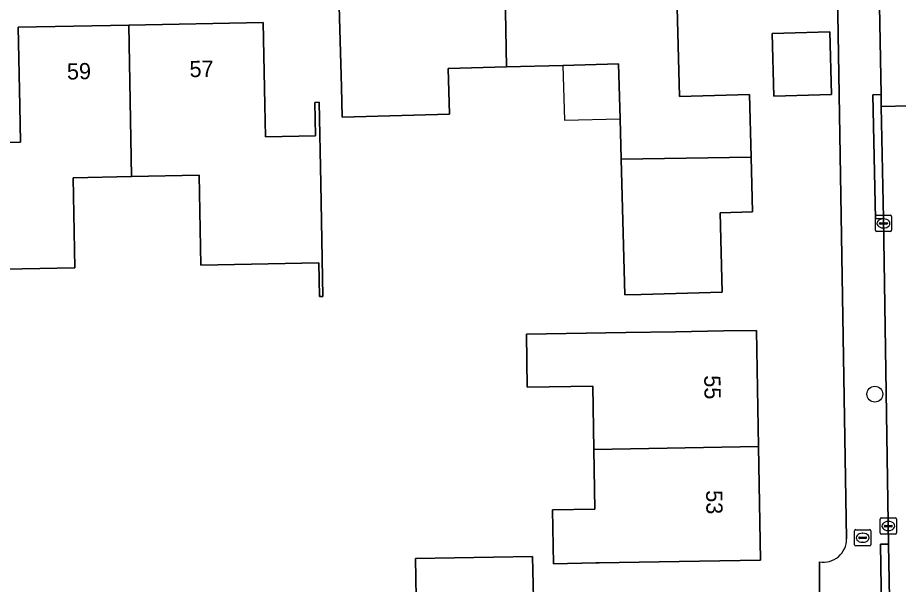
# Model space of a CAD drawing. Extents: x 157320 to 158835, y 386650 to 388491.
# Drawn here: x 157943.3 to 157997.6, y 387763.8 to 387798.7 of the extents above; entities that cross this region are included whole.
import ezdxf

# ---------------------------------------------------------------- set-up
doc = ezdxf.new("R2010")
doc.units = 0
for name, color, linetype in [('IMGEO_Boom', 7, 'Continuous'), ('IMGEO_Brandkraan', 7, 'Continuous'), ('IMGEO_Erf', 7, 'Continuous'), ('IMGEO_Kolk', 7, 'Continuous'), ('IMGEO_Muur', 7, 'Continuous'), ('IMGEO_Pand', 7, 'Continuous'), ('IMGEO_Pand_nummerreeks', 7, 'Continuous'), ('IMGEO_Pand_overbouw', 7, 'Continuous'), ('IMGEO_Rijbaan_lokaal_open', 7, 'Continuous'), ('IMGEO_Voetpad_open', 7, 'Continuous')]:
    doc.layers.add(name, color=color, linetype=linetype)

msp = doc.modelspace()

# ---------------------------------------------------------------- linework, layer by layer
at = {"layer": 'IMGEO_Boom'}
msp.add_circle((157996.124, 387775.476), 0.489, dxfattribs=at)
at = {"layer": 'IMGEO_Brandkraan'}
for p, q in [((157994.872, 387766.196), (157994.872, 387767.048)), ((157994.947, 387767.122), (157995.799, 387767.122)), ((157995.36, 387766.902), (157995.385, 387766.902)), ((157995.873, 387767.048), (157995.873, 387766.196)), ((157995.131, 387766.616), (157995.131, 387766.628)), ((157995.569, 387766.579), (157995.171, 387766.579)), ((157995.174, 387766.665), (157995.572, 387766.665)), ((157995.383, 387766.342), (157995.358, 387766.342)), ((157995.615, 387766.628), (157995.615, 387766.616)), ((157995.799, 387766.122), (157994.947, 387766.122))]:
    msp.add_line(p, q, dxfattribs=at)
for points in [[(157994.872, 387766.196), (157994.872, 387767.048)], [(157994.947, 387767.122), (157995.799, 387767.122)], [(157995.873, 387767.048), (157995.873, 387766.196)], [(157995.799, 387766.122), (157994.947, 387766.122)]]:
    msp.add_lwpolyline(points, dxfattribs=at)
for centre, radius, start, end in [((157994.949, 387767.046), 0.0765, 91.552, 178.448), ((157994.949, 387767.046), 0.0765, 91.552, 178.448), ((157995.797, 387767.046), 0.0765, 1.552, 88.448), ((157995.797, 387767.046), 0.0765, 1.552, 88.448), ((157995.171, 387766.625), 0.0403, 85.8775, 175.7526), ((157995.168, 387766.615), 0.0366, 178.938, 274.7102), ((157995.572, 387766.622), 0.043, 264.8664, 352.4533), ((157995.576, 387766.627), 0.0386, 1.7309, 96.639), ((157994.949, 387766.198), 0.0765, 181.552, 268.448), ((157994.949, 387766.198), 0.0765, 181.552, 268.448), ((157995.797, 387766.198), 0.0765, 271.552, 358.448), ((157995.797, 387766.198), 0.0765, 271.552, 358.448)]:
    msp.add_arc(centre, radius, start, end, dxfattribs=at)
for centre, major_axis, ratio, start_param, end_param in [((157995.359, 387766.622), (-0.387, 0.002), 0.722429, 4.712389, 7.853982), ((157995.384, 387766.622), (-0.39, 0.002), 0.717154, 1.570796, 4.712389)]:
    msp.add_ellipse(centre, major_axis=major_axis, ratio=ratio, start_param=start_param, end_param=end_param, dxfattribs=at)
at = {"layer": 'IMGEO_Erf'}
for points in [[(157994.378, 387766.553), (157993.92, 387793.945), (157993.754, 387803.844), (157993.668, 387808.493)], [(157983.897, 387800.884), (157984.088, 387793.816), (157988.389, 387793.933), (157988.493, 387790.082), (157988.584, 387786.703), (157986.585, 387786.649), (157986.718, 387781.751), (157981.72, 387781.616), (157980.711, 387781.589), (157980.484, 387789.956), (157980.416, 387792.45), (157980.325, 387795.828), (157976.889, 387795.735), (157973.407, 387795.64), (157969.814, 387795.543), (157969.89, 387792.724), (157963.286, 387792.545), (157963.236, 387794.387), (157963.101, 387799.385)], [(157967.862, 387761.734), (157967.793, 387765.339), (157975.021, 387765.478), (157975.087, 387762.025)], [(157990.093, 387762.357), (157992.713, 387762.363), (157992.715, 387765.142)]]:
    msp.add_lwpolyline(points, dxfattribs=at)
for points in [[(157946.683, 387788.814), (157946.791, 387783.253), (157940.287, 387783.126), (157940.232, 387785.933), (157940.135, 387790.932), (157943.438, 387790.996), (157943.394, 387793.233), (157943.3, 387798.081), (157950.131, 387798.214), (157958.414, 387798.376), (157958.513, 387793.308), (157958.551, 387791.335), (157961.639, 387791.395), (157961.599, 387793.457), (157961.861, 387793.462), (157961.958, 387788.463), (157962.094, 387781.489), (157961.886, 387781.485), (157961.846, 387783.569), (157954.563, 387783.427), (157954.455, 387788.966), (157950.299, 387788.885)], [(157989.785, 387797.71), (157993.347, 387797.807), (157993.451, 387793.941), (157989.889, 387793.844)], [(157974.639, 387779.169), (157980.774, 387779.268), (157983.837, 387779.318), (157986.783, 387779.366), (157988.836, 387779.399), (157988.952, 387772.257), (157989.066, 387765.235), (157984.067, 387765.154), (157979.132, 387765.074), (157978.912, 387765.07), (157976.307, 387765.025), (157976.254, 387768.348), (157978.858, 387768.39), (157978.799, 387772.067), (157978.736, 387775.965), (157974.692, 387775.9)]]:
    msp.add_lwpolyline(points, close=True, dxfattribs=at)
msp.add_arc((157992.966, 387766.531), 1.412, 259.7488, 0.8782, dxfattribs=at)
at = {"layer": 'IMGEO_Kolk'}
for p, q in [((157996.155, 387785.57), (157996.155, 387786.422)), ((157996.23, 387786.496), (157997.082, 387786.496)), ((157997.156, 387786.422), (157997.156, 387785.57)), ((157996.414, 387785.99), (157996.414, 387786.002)), ((157996.852, 387785.953), (157996.454, 387785.953)), ((157996.457, 387786.039), (157996.855, 387786.039)), ((157996.643, 387786.276), (157996.668, 387786.276)), ((157996.898, 387786.002), (157996.898, 387785.99)), ((157997.082, 387785.496), (157996.23, 387785.496)), ((157996.666, 387785.716), (157996.641, 387785.716)), ((157996.53, 387767.846), (157997.382, 387767.846)), ((157996.455, 387766.92), (157996.455, 387767.772)), ((157996.714, 387767.34), (157996.714, 387767.352)), ((157997.152, 387767.303), (157996.754, 387767.303)), ((157996.757, 387767.389), (157997.155, 387767.389)), ((157996.943, 387767.626), (157996.968, 387767.626)), ((157997.198, 387767.352), (157997.198, 387767.34)), ((157997.456, 387767.772), (157997.456, 387766.92)), ((157997.382, 387766.846), (157996.53, 387766.846)), ((157996.966, 387767.066), (157996.941, 387767.066))]:
    msp.add_line(p, q, dxfattribs=at)
for points in [[(157996.155, 387785.57), (157996.155, 387786.422)], [(157996.23, 387786.496), (157997.082, 387786.496)], [(157997.156, 387786.422), (157997.156, 387785.57)], [(157997.082, 387785.496), (157996.23, 387785.496)], [(157996.53, 387767.846), (157997.382, 387767.846)], [(157996.455, 387766.92), (157996.455, 387767.772)], [(157997.456, 387767.772), (157997.456, 387766.92)], [(157997.382, 387766.846), (157996.53, 387766.846)]]:
    msp.add_lwpolyline(points, dxfattribs=at)
for centre, radius, start, end in [((157996.232, 387786.42), 0.0765, 91.552, 178.448), ((157996.232, 387786.42), 0.0765, 91.552, 178.448), ((157997.08, 387786.42), 0.0765, 1.552, 88.448), ((157997.08, 387786.42), 0.0765, 1.552, 88.448), ((157996.454, 387785.999), 0.0403, 85.8775, 175.7526), ((157996.451, 387785.989), 0.0366, 178.938, 274.7102), ((157996.855, 387785.996), 0.043, 264.8664, 352.4533), ((157996.859, 387786.001), 0.0386, 1.7309, 96.639), ((157996.232, 387785.572), 0.0765, 181.552, 268.448), ((157996.232, 387785.572), 0.0765, 181.552, 268.448), ((157997.08, 387785.572), 0.0765, 271.552, 358.448), ((157997.08, 387785.572), 0.0765, 271.552, 358.448), ((157996.532, 387767.77), 0.0765, 91.552, 178.448), ((157996.532, 387767.77), 0.0765, 91.552, 178.448), ((157997.38, 387767.77), 0.0765, 1.552, 88.448), ((157997.38, 387767.77), 0.0765, 1.552, 88.448), ((157996.754, 387767.349), 0.0403, 85.8775, 175.7526), ((157996.751, 387767.339), 0.0366, 178.938, 274.7102), ((157997.155, 387767.346), 0.043, 264.8664, 352.4533), ((157997.159, 387767.351), 0.0386, 1.7309, 96.639), ((157996.532, 387766.922), 0.0765, 181.552, 268.448), ((157996.532, 387766.922), 0.0765, 181.552, 268.448), ((157997.38, 387766.922), 0.0765, 271.552, 358.448), ((157997.38, 387766.922), 0.0765, 271.552, 358.448)]:
    msp.add_arc(centre, radius, start, end, dxfattribs=at)
for centre, major_axis, ratio, start_param, end_param in [((157996.642, 387785.996), (-0.387, 0.002), 0.722429, 4.712389, 7.853982), ((157996.667, 387785.996), (-0.39, 0.002), 0.717154, 1.570796, 4.712389), ((157996.942, 387767.346), (-0.387, 0.002), 0.722429, 4.712389, 7.853982), ((157996.967, 387767.346), (-0.39, 0.002), 0.717154, 1.570796, 4.712389)]:
    msp.add_ellipse(centre, major_axis=major_axis, ratio=ratio, start_param=start_param, end_param=end_param, dxfattribs=at)
at = {"layer": 'IMGEO_Muur'}
msp.add_lwpolyline([(157993.754, 387803.844), (157993.92, 387793.945)], dxfattribs=at)
at = {"layer": 'IMGEO_Pand'}
for points in [[(157973.243, 387804.79), (157966.231, 387804.6), (157966.344, 387800.435), (157966.37, 387799.474), (157963.101, 387799.385), (157963.236, 387794.387), (157963.286, 387792.545), (157969.89, 387792.724), (157969.814, 387795.543), (157973.407, 387795.64)], [(157983.897, 387800.884), (157980.53, 387800.793), (157980.417, 387804.984), (157973.243, 387804.79), (157973.407, 387795.64), (157976.889, 387795.735), (157980.325, 387795.828), (157980.416, 387792.45), (157980.484, 387789.956), (157988.493, 387790.082), (157988.389, 387793.933), (157984.088, 387793.816)], [(157950.131, 387798.214), (157950.299, 387788.885), (157954.455, 387788.966), (157954.563, 387783.427), (157961.846, 387783.569), (157961.886, 387781.485), (157962.094, 387781.489), (157961.958, 387788.463), (157961.861, 387793.462), (157961.599, 387793.457), (157961.639, 387791.395), (157958.551, 387791.335), (157958.513, 387793.308), (157958.414, 387798.376)], [(157950.131, 387798.214), (157943.3, 387798.081), (157943.394, 387793.233), (157943.438, 387790.996), (157940.135, 387790.932), (157940.232, 387785.933), (157940.287, 387783.126), (157946.791, 387783.253), (157946.683, 387788.814), (157950.299, 387788.885)], [(157989.785, 387797.71), (157989.889, 387793.844), (157993.451, 387793.941), (157993.347, 387797.807)], [(157988.493, 387790.082), (157980.484, 387789.956), (157980.711, 387781.589), (157981.72, 387781.616), (157986.718, 387781.751), (157986.585, 387786.649), (157988.584, 387786.703)], [(157978.799, 387772.067), (157988.952, 387772.257), (157988.836, 387779.399), (157986.783, 387779.366), (157983.837, 387779.318), (157980.774, 387779.268), (157974.639, 387779.169), (157974.692, 387775.9), (157978.736, 387775.965)], [(157988.952, 387772.257), (157978.799, 387772.067), (157978.858, 387768.39), (157976.254, 387768.348), (157976.307, 387765.025), (157978.912, 387765.07), (157979.132, 387765.074), (157984.067, 387765.154), (157989.066, 387765.235)], [(157975.087, 387762.025), (157975.021, 387765.478), (157967.793, 387765.339), (157967.862, 387761.734), (157975.09, 387761.873)]]:
    msp.add_lwpolyline(points, close=True, dxfattribs=at)
at = {"layer": 'IMGEO_Pand_overbouw'}
msp.add_lwpolyline([(157980.325, 387795.828), (157976.889, 387795.735), (157976.981, 387792.356), (157980.416, 387792.45)], close=True, dxfattribs=at)
at = {"layer": 'IMGEO_Rijbaan_lokaal_open'}
msp.add_lwpolyline([(158001.298, 387804.076), (158000, 387804.044), (157996.465, 387803.956), (157996.316, 387803.952), (157996.319, 387803.801), (157996.507, 387793.936), (157996.521, 387793.205), (158000, 387793.285), (158001.485, 387793.32), (158001.323, 387802.846)], close=True, dxfattribs=at)
msp.add_lwpolyline([(158002.043, 387760.91), (158001.979, 387764.823), (158001.485, 387793.32), (158000, 387793.285), (157996.521, 387793.205), (157996.653, 387786.295), (157996.975, 387766.234), (157997.082, 387759.547)], dxfattribs=at)
at = {"layer": 'IMGEO_Voetpad_open'}
for points in [[(157992.715, 387765.142), (157992.713, 387762.363), (157990.093, 387762.357), (157990.17, 387750), (157990.192, 387746.503), (157992.766, 387746.518), (157992.713, 387750), (157992.569, 387759.368), (157997.085, 387759.394), (157997.082, 387759.547), (157996.583, 387759.539), (157996.476, 387766.226), (157996.975, 387766.234), (157996.653, 387786.295), (157996.154, 387786.286), (157996.008, 387793.927), (157996.507, 387793.936), (157996.319, 387803.801), (157996.316, 387803.952), (157996.205, 387808.863)], [(157993.668, 387808.493), (157993.754, 387803.844), (157993.92, 387793.945), (157994.378, 387766.553)]]:
    msp.add_lwpolyline(points, dxfattribs=at)
for points in [[(157996.507, 387793.936), (157996.008, 387793.927), (157996.154, 387786.286), (157996.653, 387786.295), (157996.521, 387793.205)], [(157997.082, 387759.547), (157996.975, 387766.234), (157996.476, 387766.226), (157996.583, 387759.539)]]:
    msp.add_lwpolyline(points, close=True, dxfattribs=at)
msp.add_arc((157992.966, 387766.531), 1.412, 259.7488, 0.8782, dxfattribs=at)

# ---------------------------------------------------------------- texts
at = {"layer": 'IMGEO_Pand_nummerreeks'}
for s, rotation, p in [('59', 1.1182, (157946.316, 387794.859)), ('57', 1.1182, (157953.873, 387795.007)), ('55', 270.9303, (157985.601, 387776.631)), ('53', 270.928, (157985.716, 387769.549))]:
    msp.add_text(s, height=1, rotation=rotation, dxfattribs=at).set_placement(p)

doc.saveas('drawing.dxf')
